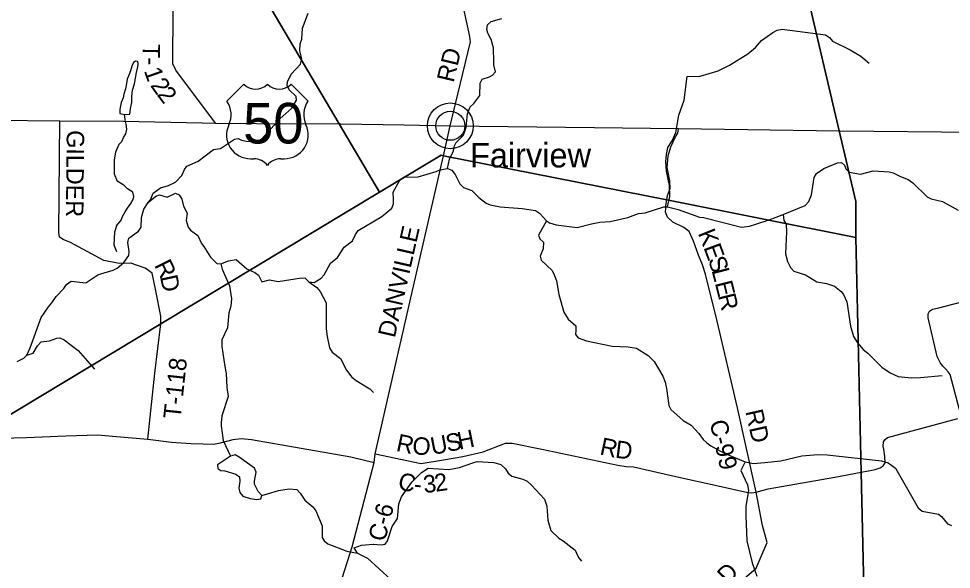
# Model space of a CAD drawing. Extents: x 1525783 to 1900577, y 218250 to 627376.
# Drawn here: x 1612574 to 1628572, y 433381 to 442831 of the extents above; entities that cross this region are included whole.
import ezdxf

# ---------------------------------------------------------------- set-up
doc = ezdxf.new("R2010")
doc.units = 0
for name, color, linetype in [('GM_X_County_Road', 7, 'Continuous'), ('GM_X_County_Road_Text', 7, 'Continuous'), ('GM_X_Minor_Lake', 7, 'Continuous'), ('GM_X_Minor_River', 7, 'Continuous'), ('GM_X_Township', 7, 'Continuous'), ('GM_X_Township_Road', 7, 'Continuous'), ('GM_X_Township_Road_Text', 7, 'Continuous'), ('GM_X_Unincorporated', 7, 'Continuous'), ('GM_X_Unincorporated_Location', 7, 'Continuous'), ('GM_X_Unincorporated_Text', 7, 'Continuous'), ('GM_X_US_Location', 7, 'Continuous'), ('GM_X_US_Route', 7, 'Continuous'), ('GM_X_US_Shield', 7, 'Continuous')]:
    doc.layers.add(name, color=color, linetype=linetype)

msp = doc.modelspace()

# ---------------------------------------------------------------- linework, layer by layer
at = {"layer": 'GM_X_County_Road'}
for points in [[(1619978, 440992), (1620323, 442435), (1620310, 442524), (1620110, 443450), (1620080, 443603)], [(1619860, 440476), (1619861, 440479), (1619978, 440992)], [(1623672, 439580), (1623672, 439582), (1623675, 439623), (1623692, 439720), (1623705, 439795), (1623747, 439916), (1623742, 440046), (1623698, 440274), (1623717, 440478), (1623760, 440633), (1623842, 440800), (1623880, 440867), (1623894, 440943)], [(1617532, 431382), (1618293, 433766), (1618669, 435217), (1618688, 435361), (1619348, 438240), (1619860, 440476)], [(1625222, 434707), (1624902, 436150), (1624554, 437639), (1624355, 438445), (1624301, 438607), (1624237, 438773), (1624152, 439010), (1624076, 439179), (1623983, 439249), (1623793, 439341), (1623703, 439424), (1623668, 439509), (1623672, 439580)], [(1628737, 436033), (1628551, 436722), (1628518, 436771), (1628470, 436823), (1628427, 436868), (1628378, 436928), (1628327, 437033), (1628174, 437695), (1628176, 437764), (1628195, 437809), (1628250, 437844), (1628333, 437863), (1629502, 438167)], [(1627149, 435074), (1627265, 435096), (1627354, 435124), (1627403, 435157), (1627435, 435208), (1627430, 435320), (1627413, 435443), (1627404, 435495), (1627410, 435569), (1627435, 435611), (1627478, 435644), (1628686, 435967)], [(1610966, 435640), (1610967, 435640), (1611043, 435620), (1611133, 435601), (1611723, 435618), (1611837, 435621), (1612708, 435645), (1613384, 435670), (1613931, 435692), (1614186, 435667), (1614792, 435614), (1615197, 435564), (1615529, 435541), (1615736, 435533), (1615918, 435532), (1616037, 435554), (1616255, 435610), (1616390, 435624), (1616570, 435607), (1618274, 435311), (1618669, 435217)], [(1618688, 435361), (1619478, 435200), (1619862, 435260), (1620190, 435320), (1620543, 435399), (1620926, 435544), (1621039, 435549), (1621546, 435442), (1621547, 435442)], [(1621547, 435442), (1622849, 435167), (1622996, 435147), (1623119, 435143), (1623848, 434972), (1624575, 434815), (1625080, 434699), (1625146, 434695), (1625222, 434707)], [(1625222, 434707), (1625432, 434761), (1626574, 434965), (1627027, 435051), (1627148, 435074), (1627149, 435074)]]:
    msp.add_lwpolyline(points, dxfattribs=at)
at = {"layer": 'GM_X_Minor_Lake'}
for points in [[(1614394, 441187), (1614482, 441192), (1614491, 441288), (1614513, 441393), (1614518, 441495), (1614527, 441601), (1614561, 441715), (1614578, 441807), (1614595, 441907), (1614618, 442003), (1614625, 442053), (1614616, 442093), (1614576, 442101), (1614543, 442078), (1614517, 442014), (1614494, 441938), (1614461, 441863), (1614434, 441795), (1614421, 441717), (1614408, 441625), (1614379, 441535), (1614366, 441471), (1614331, 441394), (1614320, 441336), (1614311, 441274), (1614312, 441206)], [(1614312, 441206), (1614394, 441187)], [(1615983, 435174), (1615988, 435114), (1616040, 435079), (1616108, 435074), (1616297, 435013), (1616360, 434971), (1616367, 434896), (1616348, 434773), (1616367, 434700), (1616418, 434636), (1616545, 434596), (1616659, 434582), (1616727, 434593), (1616743, 434649), (1616680, 434716), (1616622, 434843), (1616617, 434893), (1616647, 435051), (1616618, 435115), (1616356, 435307), (1616289, 435346)], [(1616289, 435346), (1616208, 435325), (1615983, 435174)]]:
    msp.add_lwpolyline(points, dxfattribs=at)
at = {"layer": 'GM_X_Minor_River'}
for points in [[(1614794, 439678), (1614835, 439723), (1614882, 439839), (1615007, 439925), (1615143, 439965), (1615266, 440026), (1615375, 440137), (1615419, 440244), (1615457, 440298), (1615652, 440383), (1615918, 440584), (1616037, 440601), (1616274, 440762), (1616338, 440775), (1616398, 440748), (1616480, 440729), (1616617, 440717), (1616675, 440730), (1616750, 440775), (1617056, 441110), (1617260, 441297), (1617338, 441432), (1617334, 441497), (1617216, 441610), (1617179, 441681), (1617186, 441745), (1617248, 441878), (1617410, 442048), (1617431, 442140), (1617399, 442281), (1617402, 442399), (1617429, 442481), (1617441, 442665), (1617537, 442922)], [(1619931, 440257), (1619963, 440421), (1620031, 440560), (1620042, 440636), (1620077, 440704), (1620204, 440834), (1620252, 440968), (1620273, 441200), (1620321, 441319), (1620383, 441377), (1620485, 441511), (1620490, 441724), (1620522, 441793), (1620651, 441832), (1620703, 441863), (1620752, 441918), (1620727, 442037), (1620726, 442091), (1620721, 442329), (1620679, 442472), (1620622, 442579), (1620605, 442647), (1620616, 442723), (1620679, 442780), (1620859, 442836)], [(1623706, 439603), (1623745, 439781), (1623735, 439967), (1623686, 440214), (1623674, 440376), (1623686, 440500), (1623711, 440618), (1623785, 440733), (1623846, 440875), (1623900, 441172), (1623987, 441432), (1624041, 441837), (1624262, 441846), (1624573, 441933), (1624764, 442030), (1625084, 442228), (1625210, 442337), (1625315, 442457), (1625511, 442595), (1625587, 442632), (1625669, 442653), (1626415, 442551), (1626482, 442506), (1626535, 442444), (1626839, 442297), (1627021, 442187), (1627164, 442069)], [(1614293, 440673), (1614344, 440725), (1614373, 440789), (1614414, 440854), (1614429, 440936), (1614416, 441020), (1614399, 441087), (1614396, 441155), (1614386, 441183)], [(1614293, 440673), (1614235, 440537), (1614210, 440408), (1614214, 440169), (1614262, 440042)], [(1625690, 439473), (1626066, 439622), (1626130, 439694), (1626172, 439805), (1626220, 440103), (1626258, 440171), (1626385, 440257), (1626620, 440358), (1626690, 440365), (1626742, 440318), (1626761, 440254), (1626822, 440199), (1627011, 440161), (1627230, 440218), (1627507, 440202), (1627573, 440187), (1627700, 440120), (1627833, 440068), (1627912, 440015), (1628157, 439773), (1628226, 439738), (1628418, 439692), (1628687, 439542)], [(1617551, 438312), (1617643, 438305), (1617764, 438375), (1617815, 438437), (1617925, 438634), (1618042, 438732), (1618160, 438909), (1618299, 439021), (1618349, 439129), (1618400, 439194), (1618804, 439435), (1618974, 439579), (1619005, 439651), (1619006, 439729), (1618999, 439855), (1619110, 440062), (1619176, 440111), (1619424, 440114), (1619735, 440210), (1619799, 440235), (1619931, 440257), (1620003, 440230), (1620062, 440159), (1620142, 439994), (1620207, 439933), (1620346, 439881), (1620466, 439760), (1620591, 439666), (1620660, 439635), (1620832, 439599), (1621213, 439574), (1621440, 439539), (1621510, 439494), (1621569, 439427), (1621626, 439360), (1621681, 439325), (1621793, 439294), (1622152, 439245), (1622400, 439308), (1622544, 439340), (1622718, 439350), (1623021, 439420), (1623205, 439488), (1623319, 439500), (1623638, 439600), (1623706, 439603), (1623889, 439555), (1624253, 439426), (1624321, 439417), (1624972, 439250), (1625108, 439269), (1625221, 439303), (1625449, 439376), (1625690, 439473)], [(1614254, 439278), (1614333, 439371), (1614354, 439433), (1614399, 439515), (1614443, 439580), (1614500, 439658), (1614537, 439727), (1614550, 439779), (1614533, 439851), (1614489, 439884), (1614438, 439909), (1614379, 439974), (1614262, 440042)], [(1614261, 438551), (1614379, 438644), (1614461, 438767), (1614468, 438835), (1614448, 438992), (1614465, 439063), (1614630, 439185), (1614673, 439251), (1614683, 439417), (1614719, 439559), (1614794, 439678), (1614925, 439784), (1614992, 439807), (1615123, 439770), (1615262, 439838), (1615327, 439805), (1615372, 439732), (1615403, 439616), (1615467, 439493), (1615447, 439367), (1615482, 439254), (1615519, 439204), (1615646, 439112), (1615708, 438975), (1615751, 438920), (1615865, 438739), (1615971, 438627), (1616043, 438622), (1616176, 438673), (1616302, 438699), (1616485, 438536), (1616627, 438474), (1616688, 438430), (1616744, 438317), (1616879, 438347), (1617026, 438319), (1617424, 438386), (1617486, 438377), (1617551, 438312), (1617688, 438218), (1617745, 438151), (1617850, 437956), (1617847, 437506), (1617867, 437375), (1617908, 437184), (1617951, 437110), (1618094, 436998), (1618197, 436798), (1618288, 436681), (1618361, 436620), (1618541, 436513), (1618597, 436477), (1618662, 436414)], [(1621626, 439360), (1621491, 439114), (1621512, 439053), (1621575, 438994), (1621570, 438880), (1621520, 438755), (1621539, 438686), (1621723, 438508), (1621762, 438437), (1621800, 438333), (1621837, 438096), (1621927, 437792), (1621998, 437677), (1622132, 437558), (1622133, 437487), (1622128, 437413), (1622173, 437353), (1622314, 437303), (1622755, 437213), (1623026, 437200), (1623172, 437178), (1623374, 437051), (1623477, 436949), (1623623, 436695), (1623666, 436591), (1623686, 436484), (1623729, 436195), (1623758, 436127), (1623973, 435936), (1624108, 435854), (1624240, 435714), (1624314, 435607), (1624380, 435550), (1624449, 435501), (1624675, 435376), (1625033, 435225), (1625176, 435197), (1625370, 435213), (1625648, 435245), (1626009, 435331), (1626281, 435353), (1626444, 435345), (1627372, 435245), (1627487, 435211), (1627616, 435120), (1628001, 434438), (1628074, 434379), (1628351, 434329), (1628402, 434290), (1628509, 434163), (1628574, 434132)], [(1625690, 439473), (1625697, 439369), (1625736, 439306), (1625744, 439174), (1625725, 438796), (1625764, 438663), (1625816, 438559), (1625871, 438496), (1626068, 438433), (1626263, 438314), (1626432, 438284), (1626569, 438238), (1626684, 438151), (1626723, 438100), (1626782, 437973), (1626842, 437556), (1626894, 437377), (1626962, 437266), (1627061, 437155), (1627140, 437090), (1627378, 436848), (1627521, 436752), (1627658, 436693), (1627891, 436668), (1628041, 436676), (1628415, 436707)], [(1614254, 439278), (1614218, 439165), (1614206, 438949), (1614254, 438838)], [(1612546, 436945), (1612665, 437003), (1612714, 437056), (1612774, 437181), (1612962, 437703), (1613083, 437887), (1613145, 437952), (1613219, 438063), (1613349, 438201), (1613395, 438270), (1613474, 438329), (1613726, 438300), (1613933, 438435), (1613985, 438454), (1614195, 438516), (1614261, 438551)], [(1616043, 438622), (1616062, 438532), (1616188, 438246), (1616225, 438023), (1616212, 437897), (1616178, 437784), (1616155, 437528), (1616058, 437321), (1616061, 437203), (1616111, 436864), (1616135, 436741), (1616144, 436501), (1616166, 436350), (1616058, 436018), (1616048, 435898), (1616048, 435842), (1616084, 435593), (1616208, 435325)], [(1612714, 437056), (1612821, 437090), (1612899, 437219), (1612961, 437284), (1613105, 437303), (1613228, 437349), (1613282, 437352), (1613356, 437319), (1613597, 437134), (1613876, 436815)], [(1618387, 433657), (1618330, 433748), (1618455, 433796), (1618654, 433811), (1618792, 433800), (1618860, 433813), (1618899, 433872), (1618980, 434116), (1619074, 434256), (1619095, 434504), (1619142, 434626), (1619319, 434876), (1619481, 435044), (1619598, 435118), (1619953, 435092), (1620133, 435131), (1620366, 435210), (1620436, 435231), (1620722, 435214), (1620843, 435182), (1620924, 435109), (1620973, 435032), (1621036, 434983), (1621222, 434929), (1621297, 434892), (1621368, 434825), (1621593, 434584), (1621633, 434463), (1621650, 434225), (1621704, 434050), (1621842, 433918), (1621911, 433871), (1622119, 433712), (1622179, 433587), (1622228, 433524)], [(1625033, 435225), (1624959, 435076), (1625077, 434832), (1625090, 434732), (1625047, 434464), (1625045, 434300), (1625067, 433868), (1625158, 433492), (1625233, 433265)], [(1616743, 434649), (1616844, 434680), (1617032, 434736), (1617214, 434765), (1617344, 434754), (1617403, 434689), (1617480, 434566), (1617618, 434456), (1617671, 434387), (1617782, 434127), (1617781, 433929), (1617816, 433869), (1617876, 433822), (1618205, 433693), (1618387, 433657), (1618560, 433576), (1618960, 433209)]]:
    msp.add_lwpolyline(points, dxfattribs=at)
at = {"layer": 'GM_X_Township'}
for points in [[(1608973, 456441), (1613251, 449193), (1615276, 445762), (1618069, 441028), (1618764, 439851), (1615012, 437595), (1611723, 435618)], [(1632446, 447856), (1628381, 446924), (1628504, 446395), (1629120, 443761), (1626156, 443002), (1626649, 440908), (1626934, 439694), (1626936, 439077), (1623692, 439720), (1619861, 440479), (1619822, 440487), (1618764, 439851), (1618069, 441028), (1615276, 445762), (1613251, 449193), (1608973, 456441)], [(1627134, 430332), (1627027, 435051), (1626936, 439077), (1626934, 439694), (1626649, 440908), (1626156, 443002), (1629120, 443761), (1628504, 446395), (1628381, 446924), (1632446, 447856)], [(1611723, 435618), (1615012, 437595), (1618764, 439851), (1619822, 440487), (1619861, 440479), (1623692, 439720), (1626936, 439077), (1627027, 435051), (1627134, 430332)]]:
    msp.add_lwpolyline(points, dxfattribs=at)
at = {"layer": 'GM_X_Township_Road'}
for points in [[(1615950, 441040), (1615269, 441946), (1615219, 442056), (1615217, 442177), (1615242, 444936), (1615276, 445762), (1615277, 445781), (1615250, 446209), (1615248, 446230), (1615248, 446232)], [(1614924, 438163), (1614863, 438465), (1614743, 438548), (1614497, 438637), (1614300, 438631), (1614035, 438683), (1613464, 438988), (1613337, 439039), (1613276, 439079), (1613262, 439160), (1613280, 441076)], [(1614792, 435614), (1614910, 436749), (1615012, 437595), (1615015, 437622), (1615012, 437725), (1614924, 438161), (1614924, 438163)], [(1623569, 430986), (1623722, 431349), (1623926, 431690), (1624210, 432064), (1624460, 432416), (1624638, 432776), (1624890, 433118), (1625223, 433402), (1625414, 433843), (1625332, 434135), (1625222, 434707)]]:
    msp.add_lwpolyline(points, dxfattribs=at)
at = {"layer": 'GM_X_Unincorporated'}
for radius in [393, 249]:
    msp.add_circle((1619978, 440992), radius, dxfattribs=at)
at = {"layer": 'GM_X_Unincorporated_Location'}
msp.add_line((1619978, 440992), (1619978, 440992), dxfattribs=at)
at = {"layer": 'GM_X_US_Route'}
for points in [[(1610817, 441122), (1612161, 441087), (1613280, 441076), (1614375, 441073), (1615722, 441043), (1615950, 441040), (1616654, 441030), (1618069, 441028), (1618102, 441028), (1619187, 441008)], [(1619187, 441008), (1619978, 440992), (1622451, 440961)], [(1622451, 440961), (1623894, 440943), (1626649, 440908), (1627244, 440901), (1629564, 440875), (1629984, 440871), (1631031, 440859), (1633920, 440868), (1641356, 440703), (1643192, 440667)]]:
    msp.add_lwpolyline(points, dxfattribs=at)
at = {"layer": 'GM_X_US_Shield'}
for p, q in [((1616434, 441705), (1616144, 441415)), ((1617537, 441415), (1617246, 441705)), ((1616550, 440428), (1616608, 440428)), ((1617072, 440428), (1617130, 440428))]:
    msp.add_line(p, q, dxfattribs=at)
for centre, radius, start, end in [((1616637, 441912), 290, 225.573, 314.427), ((1617043, 441912), 290, 225.573, 314.427), ((1615812, 441182), 406, 334.5471, 35.0009), ((1617869, 441182), 406, 144.9991, 205.4529), ((1616546, 440834), 406, 154.8319, 270.6383), ((1617135, 440834), 406, 269.3617, 25.1681), ((1616608, 440138), 290, 36.8699, 90), ((1617072, 440138), 290, 90, 143.1301)]:
    msp.add_arc(centre, radius, start, end, dxfattribs=at)

# ---------------------------------------------------------------- texts
at = {"layer": 'GM_X_County_Road_Text'}
for s, rotation, p in [('RD', 76.5615, (1620034, 441722)), ('DANVILLE', 77.2199, (1619026, 437342)), ('K', 291.8254, (1624220, 439150)), ('E', 290.2195, (1624317, 438907)), ('S', 288.5409, (1624394, 438699)), ('L', 284.7109, (1624457, 438512)), ('E', 283.977, (1624514, 438296)), ('R', 283.9482, (1624568, 438078)), ('RD', 282.4746, (1625038, 436093)), ('C-99', 282.7888, (1624424, 435912)), ('R', 347.9487, (1619035, 435417)), ('O', 355.3425, (1619318, 435359)), ('U', 10.8393, (1619669, 435343)), ('S', 11.3931, (1619931, 435393)), ('H', 11.6241, (1620131, 435433)), ('R', 347.9407, (1622528, 435355)), ('D', 352.8131, (1622796, 435299)), ('C', 348.2637, (1619065, 434757)), ('3', 5.8483, (1619529, 434690)), ('2', 8.6073, (1619729, 434711)), ('-', 354.3417, (1619341, 434702)), ('C-6', 75.6297, (1618855, 433843))]:
    msp.add_text(s, height=300, rotation=rotation, dxfattribs=at).set_placement(p)
at = {"layer": 'GM_X_Township_Road_Text'}
for s, rotation, p in [('T', 269.1771, (1614701, 442400)), ('-', 271.5901, (1614697, 442162)), ('1', 289.4591, (1614719, 441939)), ('2', 305.6108, (1614824, 441683)), ('2', 307.1067, (1614936, 441526)), ('GILDER', 269.4382, (1613399, 440919)), ('R', 296.3556, (1614894, 438603)), ('D', 282.1487, (1614997, 438401)), ('T-118', 83.915, (1615352, 435953)), ('D', 46.1, (1624741, 433110))]:
    msp.add_text(s, height=300, rotation=rotation, dxfattribs=at).set_placement(p)
at = {"layer": 'GM_X_Unincorporated_Text'}
msp.add_text('Fairview', height=417, rotation=0, dxfattribs=at).set_placement((1620316, 440278))
at = {"layer": 'GM_X_US_Location'}
for s in ['0', '/']:
    msp.add_text(s, height=1, dxfattribs=at).set_placement((1616840, 441032))
msp.add_text('50', height=1, rotation=0, dxfattribs=at).set_placement((1616634, 440825))
at = {"layer": 'GM_X_US_Shield'}
msp.add_text('50', height=696.1, dxfattribs=at).set_placement((1616424, 440689))

doc.saveas('drawing.dxf')
